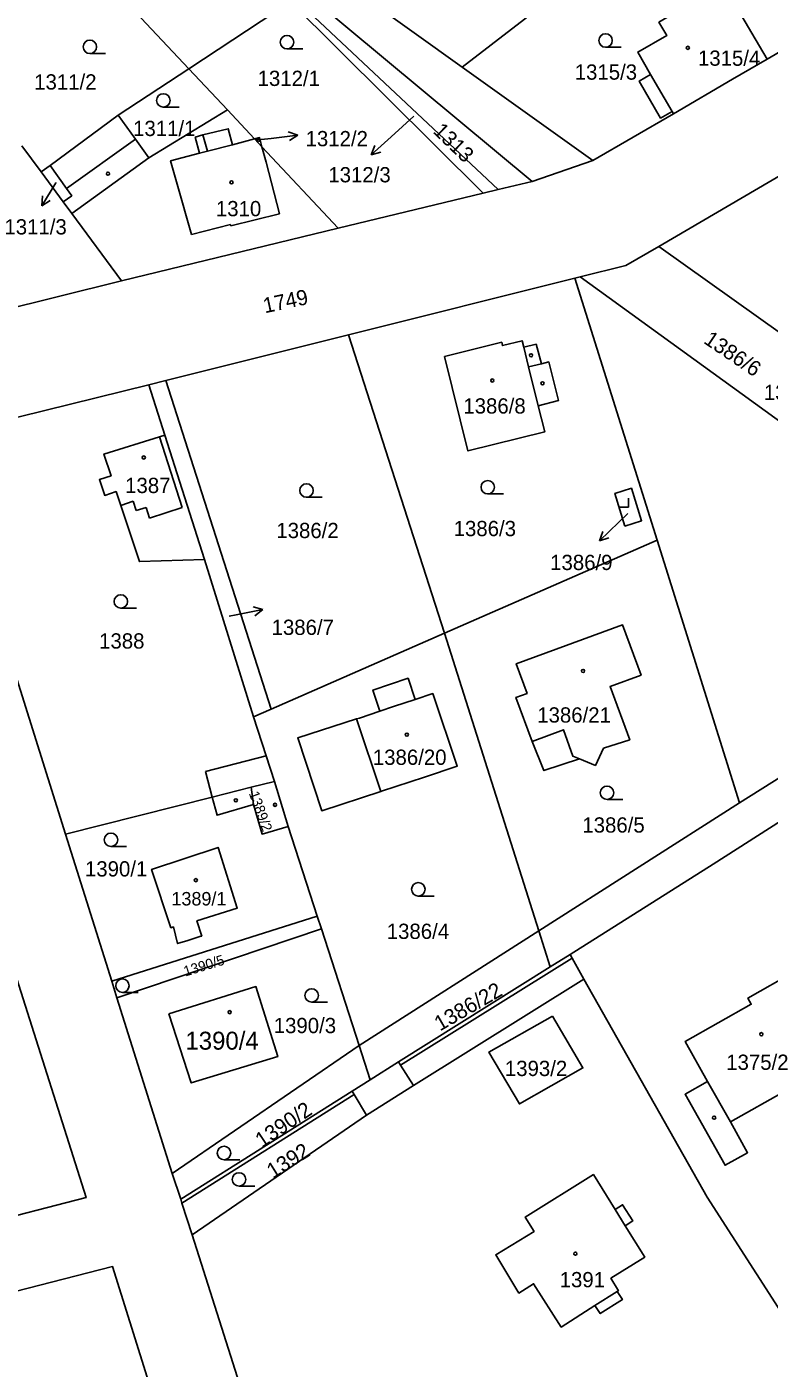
# Model space of a CAD drawing. Extents: x -724107 to -720612, y -1045267 to -1038441.
# Drawn here: x -722366.5 to -722283.7, y -1044057.4 to -1043907.9 of the extents above; entities that cross this region are included whole.
import ezdxf

# ---------------------------------------------------------------- set-up
doc = ezdxf.new("R2010")
doc.units = 0
for name, color, linetype in [('Hranice parcel', 7, 'Continuous'), ('Parcelní čísla', 7, 'Continuous'), ('Pop  PČ popisy', 7, 'Continuous'), ('Vnitřní kresba', 7, 'Continuous'), ('Značky budov', 7, 'Continuous'), ('Značky kultur', 7, 'Continuous')]:
    doc.layers.add(name, color=color, linetype=linetype)

msp = doc.modelspace()

# ---------------------------------------------------------------- linework, layer by layer
at = {"layer": 'Hranice parcel'}
for p, q in [((-722352.12, -1043890.19), (-722313.9, -1043926.06)), ((-722310.14, -1043925.17), (-722352.12, -1043890.19)), ((-722317.94, -1043912.4), (-722294.58, -1043894.46)), ((-722329.92, -1043903.83), (-722317.94, -1043912.4)), ((-722337.07, -1043905.14), (-722348.42, -1043912.59)), ((-722315.6, -1043926.47), (-722337.07, -1043905.14)), ((-722283.93, -1043911.52), (-722287.7, -1043905.09)), ((-722348.42, -1043912.59), (-722356.29, -1043917.75)), ((-722348.42, -1043912.59), (-722344.11, -1043917.18)), ((-722317.94, -1043912.4), (-722303.37, -1043922.83)), ((-722341.08, -1043920.41), (-722344.11, -1043917.18)), ((-722356.29, -1043917.75), (-722363.88, -1043923.36)), ((-722303.37, -1043922.83), (-722294.38, -1043917.6)), ((-722340.25, -1043921.29), (-722341.08, -1043920.41)), ((-722364.86, -1043924.09), (-722367.01, -1043921.17)), ((-722331.76, -1043930.35), (-722340.25, -1043921.29)), ((-722276.34, -1043920.88), (-722295.99, -1043932.4)), ((-722364.86, -1043924.09), (-722363.88, -1043923.36)), ((-722310.14, -1043925.17), (-722303.37, -1043922.83)), ((-722362.4, -1043927.41), (-722364.86, -1043924.09)), ((-722315.6, -1043926.47), (-722331.76, -1043930.35)), ((-722313.9, -1043926.06), (-722315.6, -1043926.47)), ((-722313.9, -1043926.06), (-722310.14, -1043925.17)), ((-722355.93, -1043936.24), (-722331.76, -1043930.35)), ((-722379.75, -1043942.15), (-722355.93, -1043936.24)), ((-722305.36, -1043935.93), (-722330.59, -1043942.25)), ((-722304.78, -1043935.79), (-722305.36, -1043935.93)), ((-722305.36, -1043935.93), (-722296.18, -1043965.14)), ((-722330.59, -1043942.25), (-722350.97, -1043947.34)), ((-722319.89, -1043975.51), (-722330.59, -1043942.25)), ((-722350.97, -1043947.34), (-722352.87, -1043947.82)), ((-722350.97, -1043947.34), (-722339.22, -1043983.96)), ((-722352.87, -1043947.82), (-722351.1, -1043953.42)), ((-722351.1, -1043953.42), (-722346.66, -1043967.28)), ((-722319.89, -1043975.51), (-722296.18, -1043965.14)), ((-722296.18, -1043965.14), (-722286.99, -1043994.39)), ((-722346.66, -1043967.28), (-722341.19, -1043984.82)), ((-722339.22, -1043983.96), (-722319.89, -1043975.51)), ((-722309.38, -1044008.66), (-722319.89, -1043975.51)), ((-722339.22, -1043983.96), (-722341.19, -1043984.82)), ((-722338.87, -1043992.03), (-722337.32, -1043997.04)), ((-722362.17, -1043997.89), (-722345.79, -1043993.77)), ((-722309.38, -1044008.66), (-722286.99, -1043994.39)), ((-722357.01, -1044014.27), (-722362.17, -1043997.89)), ((-722337.32, -1043997.04), (-722334.08, -1044007.05)), ((-722357.01, -1044014.27), (-722334.08, -1044007.05)), ((-722334.08, -1044007.05), (-722333.63, -1044008.44)), ((-722333.63, -1044008.44), (-722356.42, -1044016.15)), ((-722333.63, -1044008.44), (-722329.41, -1044021.44)), ((-722329.41, -1044021.44), (-722309.38, -1044008.66)), ((-722309.38, -1044008.66), (-722308.1, -1044012.69)), ((-722308.1, -1044012.69), (-722305.9, -1044011.32)), ((-722356.42, -1044016.15), (-722357.01, -1044014.27)), ((-722350.26, -1044035.73), (-722356.42, -1044016.15)), ((-722329.41, -1044021.44), (-722350.26, -1044035.73)), ((-722329.41, -1044021.44), (-722328.18, -1044025.26)), ((-722349.31, -1044038.57), (-722350.26, -1044035.73)), ((-722348.04, -1044042.55), (-722327.77, -1044106.07))]:
    msp.add_line(p, q, dxfattribs=at)
for points in [[(-722348.42, -1043912.59), (-722357.87, -1043902.51), (-722361.5, -1043898.64)], [(-722266.91, -1043901.53), (-722271.91, -1043904.45), (-722283.93, -1043911.52)], [(-722294.38, -1043917.6), (-722294.53, -1043917.34), (-722295.8, -1043918.09), (-722298.19, -1043913.97), (-722296.93, -1043913.23), (-722298.36, -1043910.73), (-722295.12, -1043908.89), (-722295.99, -1043907.4), (-722289.62, -1043903.64)], [(-722294.38, -1043917.6), (-722287.79, -1043913.77), (-722283.93, -1043911.52)], [(-722344.11, -1043917.18), (-722352.86, -1043922.51), (-722354.35, -1043920.44), (-722356.29, -1043917.75)], [(-722341.08, -1043920.41), (-722340.52, -1043920.27), (-722340.25, -1043921.29)], [(-722363.88, -1043923.36), (-722362.06, -1043925.92), (-722361.47, -1043926.75), (-722362.4, -1043927.41)], [(-722355.93, -1043936.24), (-722361.46, -1043928.74), (-722362.4, -1043927.41)], [(-722295.99, -1043932.4), (-722299.7, -1043934.52), (-722304.78, -1043935.79)], [(-722295.99, -1043932.4), (-722282.18, -1043942.24), (-722276.89, -1043946.01)], [(-722286.99, -1043994.39), (-722255.97, -1043974.91), (-722259.97, -1043970.74), (-722274.02, -1043958.05), (-722304.78, -1043935.79)], [(-722319.9, -1043944.65), (-722313.52, -1043943.07), (-722313.45, -1043943.44), (-722311.25, -1043942.9), (-722311.06, -1043943.63), (-722309.68, -1043943.29), (-722309.1, -1043945.48), (-722308.27, -1043945.27), (-722307.2, -1043949.58), (-722309.45, -1043950.14), (-722308.73, -1043953.07), (-722317.29, -1043955.19), (-722319.9, -1043944.65)], [(-722352.87, -1043947.82), (-722376.11, -1043953.54), (-722362.17, -1043997.89)], [(-722351.1, -1043953.42), (-722351.69, -1043953.61), (-722357.87, -1043955.54), (-722357.07, -1043957.95), (-722358.37, -1043958.38), (-722357.79, -1043960.14), (-722356.51, -1043959.71), (-722355.99, -1043961.27), (-722353.91, -1043967.51), (-722346.66, -1043967.28)], [(-722299.78, -1043963.56), (-722300.9, -1043959.92), (-722299.06, -1043959.34), (-722297.92, -1043962.97), (-722299.78, -1043963.56)], [(-722304.83, -1043989.51), (-722308.82, -1043990.8), (-722310.14, -1043987.55), (-722311.94, -1043982.66), (-722310.69, -1043982.2), (-722311.9, -1043978.91), (-722300.04, -1043974.57), (-722297.98, -1043980.17), (-722301.43, -1043981.43), (-722299.24, -1043987.38), (-722302.16, -1043988.31), (-722303.07, -1043990.23), (-722304.83, -1043989.51)], [(-722249.16, -1043975.21), (-722289.93, -1044001.23), (-722305.9, -1044011.32)], [(-722323.17, -1043982.87), (-722321.21, -1043982.22), (-722318.47, -1043990.32), (-722322.13, -1043991.53), (-722326.91, -1043993.11), (-722327, -1043993.14), (-722333.59, -1043995.28), (-722336.27, -1043987.15), (-722329.7, -1043985.05), (-722329.39, -1043984.95), (-722327.11, -1043984.19), (-722327.89, -1043981.83), (-722323.96, -1043980.52), (-722323.17, -1043982.87)], [(-722341.19, -1043984.82), (-722339.78, -1043989.15), (-722338.87, -1043992.03)], [(-722345.79, -1043993.77), (-722341.45, -1043992.65), (-722338.87, -1043992.03)], [(-722337.32, -1043997.04), (-722340.23, -1043997.89), (-722341.19, -1043994.6), (-722345.25, -1043995.78), (-722345.79, -1043993.77)], [(-722347.08, -1044009.28), (-722348.53, -1044009.74), (-722349.66, -1044010.09), (-722350.13, -1044008.24), (-722350.41, -1044008.33), (-722352.56, -1044001.82), (-722345.14, -1043999.37), (-722343, -1044006.13), (-722347.51, -1044007.56), (-722346.97, -1044009.25), (-722347.08, -1044009.28)], [(-722305.9, -1044011.32), (-722305.68, -1044011.71), (-722304.36, -1044014.04)], [(-722308.1, -1044012.69), (-722325.04, -1044023.25), (-722328.18, -1044025.26)], [(-722384.05, -1044044.63), (-722359.86, -1044038.4), (-722367.83, -1044013.19)], [(-722348.04, -1044042.55), (-722328.6, -1044029.2), (-722323.34, -1044025.91), (-722304.36, -1044014.04)], [(-722304.36, -1044014.04), (-722290.62, -1044038.34), (-722268.96, -1044072.01), (-722268.64, -1044072.51)], [(-722281.4, -1044027.16), (-722281.8, -1044026.45), (-722288.03, -1044029.97), (-722286.11, -1044033.39), (-722288.62, -1044034.8), (-722293.07, -1044026.88), (-722290.56, -1044025.47), (-722293.07, -1044021.01), (-722285.69, -1044016.84), (-722286.07, -1044016.16), (-722280.85, -1044013.21), (-722277.23, -1044019.63), (-722279.79, -1044021.08), (-722278.94, -1044022.58), (-722278.67, -1044023.06), (-722277.58, -1044025), (-722281.4, -1044027.16)], [(-722350.63, -1044017.9), (-722340.93, -1044014.88), (-722338.49, -1044022.69), (-722348.14, -1044025.62), (-722350.63, -1044017.9)], [(-722307.85, -1044018.17), (-722304.46, -1044023.94), (-722311.54, -1044027.95), (-722314.94, -1044022.18), (-722307.85, -1044018.17)], [(-722328.18, -1044025.26), (-722330.19, -1044026.52), (-722349.31, -1044038.57)], [(-722300.88, -1044039.71), (-722303.3, -1044035.83), (-722310.9, -1044040.56), (-722309.91, -1044042.16), (-722314.18, -1044044.76), (-722311.6, -1044049.03), (-722309.96, -1044047.99), (-722306.89, -1044052.82), (-722303.12, -1044050.43), (-722302.54, -1044051.33), (-722300.07, -1044049.76), (-722300.64, -1044048.86), (-722300.51, -1044048.77), (-722301.34, -1044047.38), (-722297.57, -1044045.03), (-722299.75, -1044041.53), (-722298.91, -1044041), (-722300.04, -1044039.19), (-722300.88, -1044039.71)], [(-722349.31, -1044038.57), (-722349.17, -1044039), (-722348.04, -1044042.55)], [(-722424.66, -1044063.48), (-722356.91, -1044046.08), (-722346.9, -1044078.09)]]:
    msp.add_lwpolyline(points, dxfattribs=at)
at = {"layer": 'Pop  PČ popisy'}
for p, q in [((-722323.33, -1043917.88), (-722325.85, -1043920.18)), ((-722340.71, -1043920.53), (-722339.24, -1043920.35)), ((-722339.24, -1043920.35), (-722336.26, -1043919.98)), ((-722336.26, -1043919.98), (-722337.32, -1043919.61)), ((-722336.26, -1043919.98), (-722337.19, -1043920.6)), ((-722325.85, -1043920.18), (-722328.08, -1043922.19)), ((-722328.08, -1043922.19), (-722327.67, -1043921.15)), ((-722328.08, -1043922.19), (-722327, -1043921.89)), ((-722363.25, -1043925.29), (-722364.8, -1043927.86)), ((-722363.23, -1043925.26), (-722363.25, -1043925.29)), ((-722364.8, -1043927.86), (-722364.71, -1043926.75)), ((-722364.8, -1043927.86), (-722363.85, -1043927.26)), ((-722299.45, -1043962.16), (-722300.47, -1043963.13)), ((-722300.47, -1043963.13), (-722302.63, -1043965.21)), ((-722302.63, -1043965.21), (-722302.26, -1043964.16)), ((-722302.63, -1043965.21), (-722301.56, -1043964.88)), ((-722340.17, -1043972.87), (-722341.25, -1043972.57)), ((-722343.92, -1043973.6), (-722343.12, -1043973.44)), ((-722343.12, -1043973.44), (-722340.17, -1043972.87)), ((-722340.17, -1043972.87), (-722341.06, -1043973.55))]:
    msp.add_line(p, q, dxfattribs=at)
at = {"layer": 'Vnitřní kresba'}
for p, q in [((-722296.93, -1043913.23), (-722294.53, -1043917.34)), ((-722362.06, -1043925.92), (-722354.35, -1043920.44)), ((-722347.7, -1043920.21), (-722346.83, -1043919.97)), ((-722347.7, -1043920.21), (-722347.23, -1043922)), ((-722346.83, -1043919.97), (-722346.34, -1043921.76)), ((-722343.55, -1043921.06), (-722341.08, -1043920.41)), ((-722347.23, -1043922), (-722346.34, -1043921.76)), ((-722346.34, -1043921.76), (-722343.55, -1043921.06)), ((-722340.25, -1043921.29), (-722339.8, -1043923.01)), ((-722361.46, -1043928.74), (-722352.86, -1043922.51)), ((-722338.28, -1043928.76), (-722339.8, -1043923.01)), ((-722349.7, -1043925.45), (-722348.11, -1043931.07)), ((-722343.71, -1043930.1), (-722338.28, -1043928.76)), ((-722348.11, -1043931.07), (-722343.75, -1043929.94)), ((-722343.75, -1043929.94), (-722343.71, -1043930.1)), ((-722311.06, -1043943.63), (-722310.52, -1043945.83)), ((-722310.52, -1043945.83), (-722309.1, -1043945.48)), ((-722309.45, -1043950.14), (-722310.52, -1043945.83)), ((-722351.69, -1043953.61), (-722349.15, -1043961.49)), ((-722354.62, -1043960.8), (-722355.99, -1043961.27)), ((-722354.29, -1043961.84), (-722354.62, -1043960.8)), ((-722353.16, -1043961.48), (-722354.29, -1043961.84)), ((-722352.78, -1043962.66), (-722353.16, -1043961.48)), ((-722349.15, -1043961.49), (-722352.78, -1043962.66)), ((-722329.7, -1043985.05), (-722327, -1043993.14)), ((-722346.55, -1043990.92), (-722339.78, -1043989.15)), ((-722345.79, -1043993.77), (-722346.55, -1043990.92)), ((-722341.19, -1043994.6), (-722341.45, -1043992.65)), ((-722305.68, -1044011.71), (-722324.8, -1044023.63)), ((-722325.04, -1044023.25), (-722324.8, -1044023.63)), ((-722323.34, -1044025.91), (-722324.8, -1044023.63)), ((-722330.19, -1044026.52), (-722329.96, -1044026.91)), ((-722288.03, -1044029.97), (-722290.56, -1044025.47)), ((-722349.17, -1044039), (-722329.96, -1044026.91)), ((-722328.6, -1044029.2), (-722329.96, -1044026.91)), ((-722300.88, -1044039.71), (-722299.75, -1044041.53)), ((-722303.12, -1044050.43), (-722300.64, -1044048.86))]:
    msp.add_line(p, q, dxfattribs=at)
for points in [[(-722346.83, -1043919.97), (-722344.01, -1043919.28), (-722343.55, -1043921.06)], [(-722349.7, -1043925.45), (-722350.44, -1043922.84), (-722347.23, -1043922)], [(-722327.11, -1043984.19), (-722325.6, -1043983.68), (-722323.17, -1043982.87)], [(-722310.14, -1043987.55), (-722306.64, -1043986.26), (-722305.58, -1043989.21), (-722304.83, -1043989.51)]]:
    msp.add_lwpolyline(points, dxfattribs=at)
at = {"layer": 'Značky budov'}
for centre in [(-722292.77, -1043910.26), (-722340.67, -1043920.53), (-722357.42, -1043924.29), (-722343.65, -1043925.25), (-722310.25, -1043944.52), (-722314.57, -1043947.34), (-722308.97, -1043947.65), (-722353.43, -1043955.92), (-722304.45, -1043979.7), (-722324.1, -1043986.8), (-722343.17, -1043994.12), (-722338.79, -1043994.62), (-722347.63, -1044003.02), (-722343.85, -1044017.73), (-722284.57, -1044020.19), (-722289.84, -1044029.49), (-722305.31, -1044044.65)]:
    msp.add_circle(centre, 0.175, dxfattribs=at)
at = {"layer": 'Značky kultur'}
for p, q in [((-722359.44, -1043910.9), (-722357.69, -1043910.9)), ((-722337.46, -1043910.38), (-722335.71, -1043910.38)), ((-722301.94, -1043910.19), (-722300.19, -1043910.19)), ((-722351.25, -1043916.87), (-722349.5, -1043916.87)), ((-722335.29, -1043960.34), (-722333.54, -1043960.34)), ((-722315.08, -1043959.98), (-722313.33, -1043959.98)), ((-722299.39, -1043961.44), (-722299.39, -1043960.44)), ((-722300.39, -1043961.44), (-722299.39, -1043961.44)), ((-722355.99, -1043972.71), (-722354.24, -1043972.71)), ((-722301.78, -1043994.03), (-722300.03, -1043994.03)), ((-722357.09, -1043999.27), (-722355.34, -1043999.27)), ((-722322.82, -1044004.79), (-722321.07, -1044004.79)), ((-722355.81, -1044015.53), (-722354.06, -1044015.53)), ((-722334.71, -1044016.62), (-722332.96, -1044016.62)), ((-722344.48, -1044034.18), (-722342.73, -1044034.18)), ((-722342.81, -1044037.12), (-722341.06, -1044037.12))]:
    msp.add_line(p, q, dxfattribs=at)
for centre in [(-722359.44, -1043910.15), (-722337.46, -1043909.63), (-722301.94, -1043909.44), (-722351.25, -1043916.12), (-722335.29, -1043959.59), (-722315.08, -1043959.23), (-722355.99, -1043971.96), (-722301.78, -1043993.28), (-722357.09, -1043998.52), (-722322.82, -1044004.04), (-722355.81, -1044014.78), (-722334.71, -1044015.87), (-722344.48, -1044033.43), (-722342.81, -1044036.37)]:
    msp.add_circle(centre, 0.75, dxfattribs=at)

# ---------------------------------------------------------------- texts
at = {"layer": 'Parcelní čísla'}
for s, height, p in [('1315/4', 1.7, (-722291.64, -1043912.26)), ('1312/1', 1.7, (-722340.74, -1043914.51)), ('1315/3', 1.7, (-722305.38, -1043913.81)), ('1311/2', 1.7, (-722365.65, -1043914.91)), ('1311/1', 1.7, (-722354.62, -1043920.09)), ('1312/2', 1.7, (-722335.39, -1043921.23)), ('1312/3', 1.7, (-722332.85, -1043925.25)), ('1310', 1.7, (-722345.39, -1043929.03)), ('1311/3', 1.7, (-722368.97, -1043931.06)), ('1384/2', 1.7, (-722284.29, -1043949.51)), ('1386/8', 1.7, (-722317.8, -1043951.02)), ('1387', 1.7, (-722355.51, -1043959.88)), ('1386/2', 1.7, (-722338.65, -1043964.9)), ('1386/3', 1.7, (-722318.88, -1043964.68)), ('1386/9', 1.7, (-722308.12, -1043968.46)), ('1386/7', 1.7, (-722339.18, -1043975.69)), ('1388', 1.7, (-722358.41, -1043977.21)), ('1386/21', 1.7, (-722309.56, -1043985.46)), ('1386/20', 1.7, (-722327.89, -1043990.17)), ('1386/5', 1.7, (-722304.53, -1043997.72)), ('1390/1', 1.7, (-722359.99, -1044002.61)), ('1389/1', 1.5, (-722350.35, -1044005.84)), ('1386/4', 1.7, (-722326.34, -1044009.57)), ('1390/3', 1.7, (-722338.94, -1044020.07)), ('1390/4', 2, (-722348.79, -1044021.91)), ('1393/2', 1.7, (-722313.17, -1044024.85)), ('1375/2', 1.7, (-722288.49, -1044024.16)), ('1391', 1.7, (-722307.06, -1044048.39))]:
    msp.add_text(s, height=height, dxfattribs=at).set_placement(p)
for s, height, rotation, p in [('1313', 1.7, 316, (-722321.28, -1043919.66)), ('1749', 1.7, 12, (-722339.93, -1043939.85)), ('1386/6', 1.7, 326, (-722291.11, -1043943.1)), ('1389/2', 1.139, 290, (-722341.73, -1043993.34)), ('1390/5', 1.139, 17, (-722348.79, -1044013.76)), ('1386/22', 1.7, 30, (-722320.41, -1044019.89)), ('1390/2', 1.7, 34, (-722340.27, -1044032.9)), ('1392', 1.7, 32, (-722339.04, -1044036.33))]:
    msp.add_text(s, height=height, rotation=rotation, dxfattribs=at).set_placement(p)

doc.saveas('drawing.dxf')
